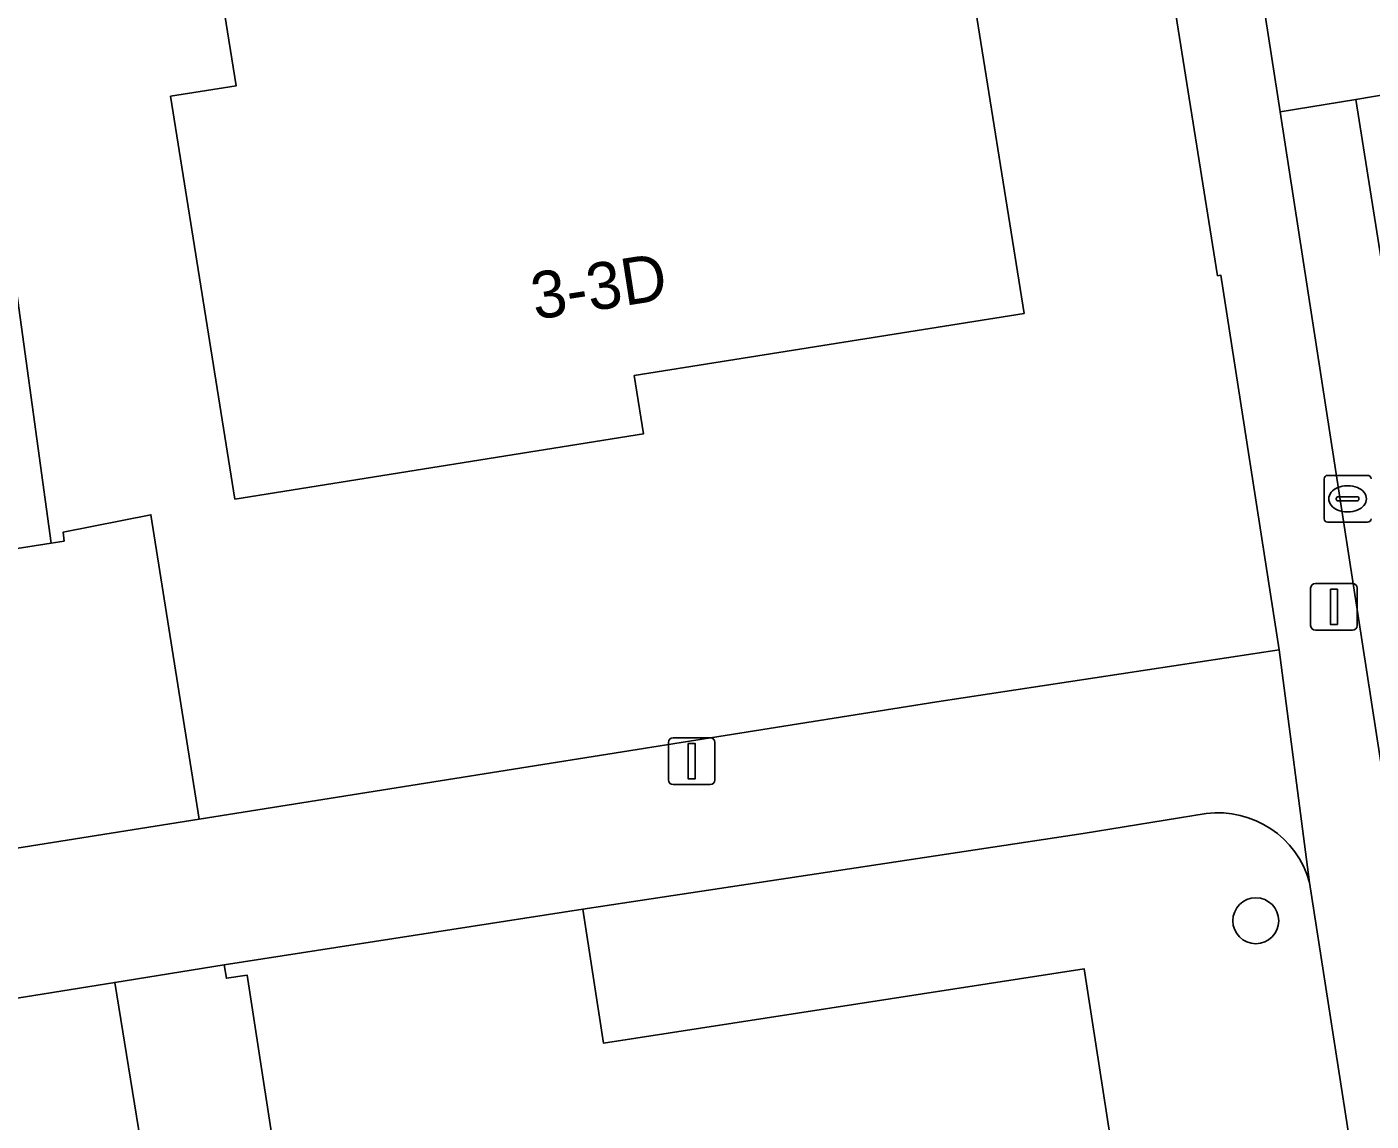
# Model space of a CAD drawing. Extents: x 160077 to 160948, y 386481 to 387498.
# Drawn here: x 160614.24 to 160642.89, y 387047.61 to 387070.94 of the extents above; entities that cross this region are included whole.
import ezdxf

# ---------------------------------------------------------------- set-up
doc = ezdxf.new("R2010")
doc.units = 0
for name, color, linetype in [('IMGEO_Boom', 7, 'Continuous'), ('IMGEO_Erf', 7, 'Continuous'), ('IMGEO_Groenvoorziening', 7, 'Continuous'), ('IMGEO_Kolk', 7, 'Continuous'), ('IMGEO_Lichtmast', 7, 'Continuous'), ('IMGEO_Pand', 7, 'Continuous'), ('IMGEO_Pand_nummerreeks', 7, 'Continuous'), ('IMGEO_Rijbaan_lokaal_gesloten', 7, 'Continuous'), ('IMGEO_Rijbaan_lokaal_open', 7, 'Continuous'), ('IMGEO_Voetpad_open', 7, 'Continuous')]:
    doc.layers.add(name, color=color, linetype=linetype)

msp = doc.modelspace()

# ---------------------------------------------------------------- linework, layer by layer
at = {"layer": 'IMGEO_Boom'}
msp.add_circle((160640.433, 387051.878), 0.489, dxfattribs=at)
at = {"layer": 'IMGEO_Erf'}
msp.add_lwpolyline([(160616.903, 387075.41), (160617.786, 387075.551), (160617.162, 387079.459), (160632.758, 387081.951), (160635.493, 387064.83), (160627.187, 387063.503), (160627.385, 387062.263), (160618.676, 387060.871), (160617.303, 387069.458), (160618.699, 387069.681), (160617.898, 387074.694), (160617.039, 387074.557)], close=True, dxfattribs=at)
for points in [[(160538.348, 387047.784), (160601.152, 387057.778), (160600.808, 387059.951), (160604.347, 387060.512), (160609.005, 387061.25), (160609.349, 387059.077), (160611.357, 387059.394), (160610.411, 387066.288), (160613.824, 387066.757), (160614.762, 387059.932), (160615.036, 387059.975), (160615.016, 387060.165), (160616.885, 387060.535), (160617.91, 387054.042), (160633.635, 387056.544), (160640.928, 387057.656), (160639.69, 387065.642), (160639.618, 387065.63), (160637.296, 387080.216)], [(160639.372, 387054.162), (160636.756, 387053.742)], [(160636.756, 387053.742), (160626.091, 387052.122), (160626.533, 387049.266), (160636.777, 387050.85), (160639.7, 387031.947), (160634.759, 387031.183), (160626.194, 387029.858), (160625.718, 387032.939), (160621.445, 387032.278), (160621.399, 387032.576), (160621.731, 387032.627), (160619.697, 387045.778), (160618.933, 387050.719), (160618.493, 387050.651), (160618.448, 387050.94), (160616.113, 387050.565), (160617.291, 387043.326), (160618.883, 387033.548), (160618.503, 387033.408), (160619.675, 387026.755), (160634.446, 387028.948), (160634.967, 387026.051), (160645.46, 387027.698), (160641.577, 387052.693)]]:
    msp.add_lwpolyline(points, dxfattribs=at)
msp.add_arc((160639.633, 387052.164), 2.015, 15.2204, 97.4354, dxfattribs=at)
at = {"layer": 'IMGEO_Groenvoorziening'}
for points in [[(160617.91, 387054.042), (160616.885, 387060.535), (160615.016, 387060.165), (160615.036, 387059.975), (160614.762, 387059.932), (160611.357, 387059.394), (160609.349, 387059.077), (160604.684, 387058.338), (160601.152, 387057.778), (160538.348, 387047.784), (160538.993, 387043.672)], [(160541.465, 387041.878), (160617.91, 387054.042)], [(160617.291, 387043.326), (160616.113, 387050.565), (160586.174, 387045.76)]]:
    msp.add_lwpolyline(points, dxfattribs=at)
at = {"layer": 'IMGEO_Kolk'}
for p, q in [((160641.889, 387060.449), (160641.889, 387061.301)), ((160641.964, 387061.375), (160642.816, 387061.375)), ((160642.377, 387061.155), (160642.402, 387061.155)), ((160642.148, 387060.869), (160642.148, 387060.881)), ((160642.191, 387060.918), (160642.589, 387060.918)), ((160642.632, 387060.881), (160642.632, 387060.869)), ((160642.586, 387060.832), (160642.188, 387060.832)), ((160642.4, 387060.595), (160642.375, 387060.595)), ((160642.816, 387060.375), (160641.964, 387060.375))]:
    msp.add_line(p, q, dxfattribs=at)
for points in [[(160641.889, 387060.449), (160641.889, 387061.301)], [(160641.964, 387061.375), (160642.816, 387061.375)], [(160642.816, 387060.375), (160641.964, 387060.375)]]:
    msp.add_lwpolyline(points, dxfattribs=at)
for centre, radius, start, end in [((160641.966, 387061.299), 0.0765, 91.552, 178.448), ((160641.966, 387061.299), 0.0765, 91.552, 178.448), ((160642.814, 387061.299), 0.0765, 1.552, 88.448), ((160642.814, 387061.299), 0.0765, 1.552, 88.448), ((160642.188, 387060.878), 0.0403, 85.8775, 175.7526), ((160642.185, 387060.868), 0.0366, 178.938, 274.7102), ((160642.589, 387060.875), 0.043, 264.8664, 352.4533), ((160642.593, 387060.88), 0.0386, 1.7309, 96.639), ((160641.966, 387060.451), 0.0765, 181.552, 268.448), ((160641.966, 387060.451), 0.0765, 181.552, 268.448), ((160642.814, 387060.451), 0.0765, 271.552, 358.448), ((160642.814, 387060.451), 0.0765, 271.552, 358.448)]:
    msp.add_arc(centre, radius, start, end, dxfattribs=at)
for centre, major_axis, ratio, start_param, end_param in [((160642.376, 387060.875), (-0.387, 0.002), 0.722429, 4.712389, 7.853982), ((160642.401, 387060.875), (-0.39, 0.002), 0.717154, 1.570796, 4.712389)]:
    msp.add_ellipse(centre, major_axis=major_axis, ratio=ratio, start_param=start_param, end_param=end_param, dxfattribs=at)
at = {"layer": 'IMGEO_Lichtmast'}
for p, q in [((160641.602, 387058.173), (160641.602, 387058.973)), ((160641.602, 387058.973), (160641.602, 387058.173)), ((160641.702, 387059.073), (160642.492, 387059.073)), ((160642.492, 387059.073), (160641.702, 387059.073)), ((160642.592, 387058.973), (160642.592, 387058.173)), ((160642.592, 387058.173), (160642.592, 387058.973)), ((160642.492, 387058.073), (160641.702, 387058.073)), ((160641.702, 387058.073), (160642.492, 387058.073)), ((160627.915, 387054.88), (160627.915, 387055.68)), ((160627.915, 387055.68), (160627.915, 387054.88)), ((160628.015, 387055.78), (160628.805, 387055.78)), ((160628.805, 387055.78), (160628.015, 387055.78)), ((160628.905, 387055.68), (160628.905, 387054.88)), ((160628.905, 387054.88), (160628.905, 387055.68)), ((160628.805, 387054.78), (160628.015, 387054.78)), ((160628.015, 387054.78), (160628.805, 387054.78))]:
    msp.add_line(p, q, dxfattribs=at)
for points in [[(160642.022, 387058.948), (160642.172, 387058.948), (160642.172, 387058.198), (160642.022, 387058.198), (160642.022, 387058.948)], [(160628.335, 387055.655), (160628.485, 387055.655), (160628.485, 387054.905), (160628.335, 387054.905), (160628.335, 387055.655)]]:
    msp.add_lwpolyline(points, dxfattribs=at)
for centre, start, end in [((160641.702, 387058.973), 90, 180), ((160641.702, 387058.973), 90, 180), ((160642.492, 387058.973), 0, 90), ((160642.492, 387058.973), 360, 90), ((160641.702, 387058.173), 180, 270), ((160641.702, 387058.173), 180, 270), ((160642.492, 387058.173), 270, 0), ((160642.492, 387058.173), 270, 0), ((160628.015, 387055.68), 90, 180), ((160628.015, 387055.68), 90, 180), ((160628.805, 387055.68), 0, 90), ((160628.805, 387055.68), 360, 90), ((160628.015, 387054.88), 180, 270), ((160628.015, 387054.88), 180, 270), ((160628.805, 387054.88), 270, 0), ((160628.805, 387054.88), 270, 0)]:
    msp.add_arc(centre, 0.1, start, end, dxfattribs=at)
at = {"layer": 'IMGEO_Pand'}
for points in [[(160632.758, 387081.951), (160617.162, 387079.459), (160617.786, 387075.551), (160616.903, 387075.41), (160617.039, 387074.557), (160617.898, 387074.694), (160618.699, 387069.681), (160617.303, 387069.458), (160618.676, 387060.871), (160627.385, 387062.263), (160627.187, 387063.503), (160635.493, 387064.83)], [(160614.762, 387059.932), (160613.824, 387066.757), (160610.411, 387066.288), (160611.357, 387059.394)], [(160618.448, 387050.94), (160618.493, 387050.651), (160618.933, 387050.719), (160619.697, 387045.778), (160621.731, 387032.627), (160621.399, 387032.576), (160621.445, 387032.278), (160625.718, 387032.939), (160626.194, 387029.858), (160634.759, 387031.183), (160639.7, 387031.947), (160636.777, 387050.85), (160626.533, 387049.266), (160626.091, 387052.122)]]:
    msp.add_lwpolyline(points, close=True, dxfattribs=at)
at = {"layer": 'IMGEO_Rijbaan_lokaal_gesloten'}
for points in [[(160646.502, 387072.498), (160644.82, 387072.201), (160644.8, 387072.197), (160642.223, 387071.749), (160640.583, 387071.508), (160640.952, 387069.126), (160642.566, 387069.393), (160646.954, 387070.133), (160646.58, 387072.5)], [(160642.566, 387069.393), (160640.952, 387069.126), (160643.772, 387050.886), (160645.455, 387051.16)]]:
    msp.add_lwpolyline(points, close=True, dxfattribs=at)
at = {"layer": 'IMGEO_Rijbaan_lokaal_open'}
msp.add_lwpolyline([(160646.954, 387070.133), (160642.566, 387069.393), (160645.455, 387051.16), (160649.664, 387051.833), (160649.628, 387052.057)], dxfattribs=at)
at = {"layer": 'IMGEO_Voetpad_open'}
for points in [[(160662.549, 386930.569), (160647.328, 387027.89), (160647.235, 387028.489), (160646.081, 387028.302), (160645.271, 387033.31), (160646.46, 387033.502), (160644.138, 387048.521), (160643.772, 387050.886), (160640.952, 387069.126), (160640.583, 387071.508), (160640.223, 387073.839), (160638.461, 387085.141), (160638.345, 387085.849), (160638.183, 387086.841), (160636.419, 387086.545), (160637.42, 387080.221), (160637.296, 387080.216), (160639.618, 387065.63), (160639.69, 387065.642), (160640.928, 387057.656), (160641.577, 387052.693), (160645.46, 387027.698), (160647.931, 387011.797), (160649.771, 386999.952)], [(160640.928, 387057.656), (160633.635, 387056.544), (160617.91, 387054.042), (160541.465, 387041.878)], [(160641.577, 387052.693), (160640.928, 387057.656)], [(160542.138, 387038.692), (160571.042, 387043.331), (160577.085, 387044.301), (160580.926, 387044.918), (160582.114, 387045.108), (160586.174, 387045.76), (160616.113, 387050.565), (160618.448, 387050.94), (160626.091, 387052.122), (160636.756, 387053.742), (160639.372, 387054.162)]]:
    msp.add_lwpolyline(points, dxfattribs=at)
msp.add_arc((160639.633, 387052.164), 2.015, 15.2204, 97.4354, dxfattribs=at)

# ---------------------------------------------------------------- texts
at = {"layer": 'IMGEO_Pand_nummerreeks'}
msp.add_text('3-3D', height=1, rotation=8.8808, dxfattribs=at).set_placement((160625.073, 387064.691))

doc.saveas('drawing.dxf')
